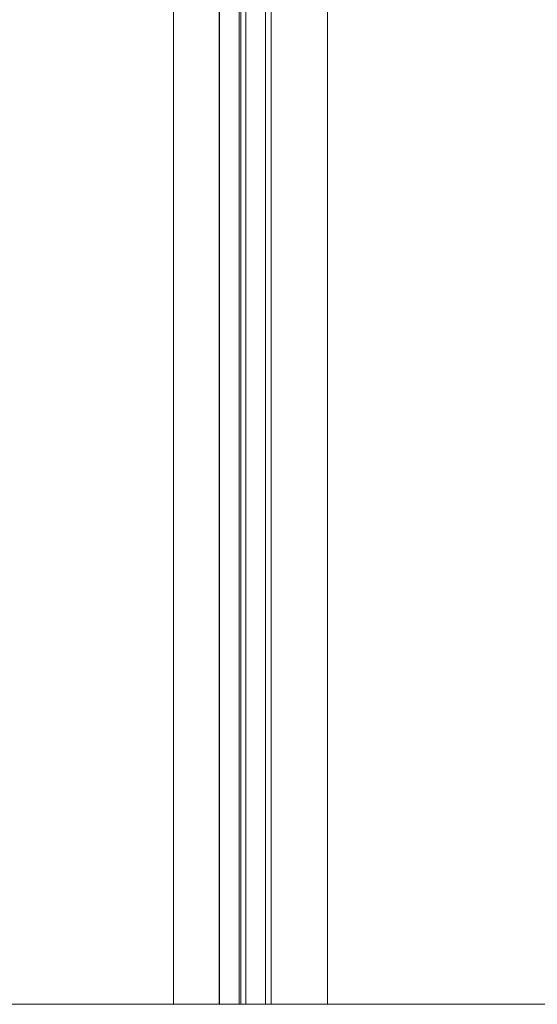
# Model space of a CAD drawing. Header units: inches. Extents: x 424 to 2043, y -237 to 445.
# Tile 697 of 965: x 851.549 to 852.048, y 229.597 to 230.547. Entities that reach past the tile are written whole.
import ezdxf

# ---------------------------------------------------------------- set-up
doc = ezdxf.new("R2010")
doc.units = ezdxf.units.IN
doc.header["$MEASUREMENT"] = 0
for name, color, linetype, lineweight in [('A-DOOR', 31, 'Continuous', 9), ('A-FLOR-HRAL', 11, 'Continuous', 9), ('A-WALL', 113, 'Continuous', 9)]:
    doc.layers.add(name, color=color, linetype=linetype, lineweight=lineweight)

# ---------------------------------------------------------------- blocks, each defined once
blk = doc.blocks.new('Railing - Railing-202422-Section 1')
at = {"layer": 'A-FLOR-HRAL'}
for p, q in [((-119.66777, 14.5), (-128.17769, 14.5)), ((-109.43227, 14.5), (-127.59244, 14.5))]:
    blk.add_line(p, q, dxfattribs=at)
blk = doc.blocks.new('5-panel_Bi-fold_external_door_10806 - Type 1-V71-Section 1')
at = {"layer": 'A-DOOR'}
for p, q in [((-125.18944, 16.4), (-125.18944, 14.49995)), ((-125.14544, 16.4), (-125.14544, 14.49995)), ((-125.14509, 16.3372), (-125.14509, 14.49995)), ((-125.12606, 14.49995), (-125.12606, 16.3372)), ((-125.1006, 14.49995), (-125.1006, 16.3372)), ((-125.09499, 14.49995), (-125.09499, 16.3372)), ((-125.04078, 14.49995), (-125.04078, 16.3372)), ((-125.12442, 16.25), (-125.12442, 14.49995)), ((-125.11943, 14.49995), (-125.11943, 16.25))]:
    blk.add_line(p, q, dxfattribs=at)

msp = doc.modelspace()

# ---------------------------------------------------------------- linework, layer by layer
at = {"layer": 'A-WALL'}
msp.add_line((851.69711, 229.59716), (851.69711, 231.49721), dxfattribs=at)

# ---------------------------------------------------------------- block references
at = {"layer": 'A-DOOR'}
msp.add_blockref('5-panel_Bi-fold_external_door_10806 - Type 1-V71-Section 1', (976.88654, 215.09721), dxfattribs=at)
at = {"layer": 'A-FLOR-HRAL'}
msp.add_blockref('Railing - Railing-202422-Section 1', (976.88654, 215.09721), dxfattribs=at)

doc.saveas('drawing.dxf')
